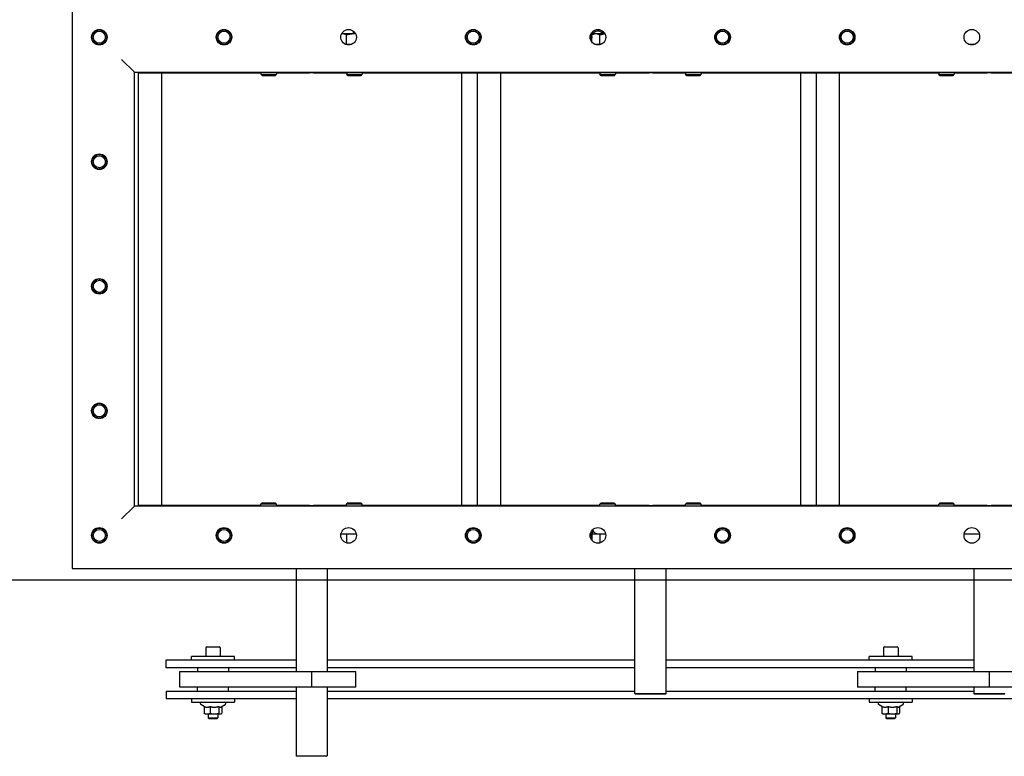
# Model space of a CAD drawing. Header units: inches. Extents: x 24 to 1128, y -74 to 748.
# Tile 466 of 557: x 399 to 431, y 476 to 500. Entities that reach past the tile are written whole.
import ezdxf

# ---------------------------------------------------------------- set-up
doc = ezdxf.new("R2010")
doc.units = ezdxf.units.IN
doc.header["$LTSCALE"] = 32
doc.header["$MEASUREMENT"] = 0
doc.layers.add('Dimension (ANSI)', color=7, linetype='Continuous', lineweight=25)
doc.layers.add('Visible (ANSI)', color=7, linetype='Continuous', lineweight=30)
doc.styles.add('Note Text (ANSI)', font='tahoma.ttf')
doc.dimstyles.new('Architectural (ANSI)', dxfattribs={"dimscale": 32, "dimtxt": 0.125, "dimasz": 0.098425, "dimexe": 0.125, "dimexo": 0.0625, "dimgap": 0.031496, "dimtad": 0, "dimtih": 1, "dimtoh": 1, "dimdec": 4, "dimrnd": 1e-08, "dimzin": 3, "dimdsep": 46, "dimlunit": 4, "dimtxsty": 'Note Text (ANSI)', "dimcen": 0.09, "dimdle": 0.393701, "dimclrd": 256, "dimclre": 256, "dimclrt": 256, "dimadec": 0, "dimazin": 3, "dimtfac": 0.96, "dimtofl": 0, "dimtmove": 0, "dimatfit": 3, "dimfxl": 1, "dimfrac": 2, "dimtolj": 1, "dimtzin": 12, "dimlwd": -1, "dimlwe": -1, "dimarcsym": 0})

# ---------------------------------------------------------------- blocks, each defined once
blk = doc.blocks.new('*D22')
at = {"layer": 'Defpoints', "color": 0, "transparency": 16777216}
for p in [(449.636, 707.273), (363.012, 481.711), (485.539, 481.711)]:
    blk.add_point(p, dxfattribs=at)
at = {"layer": 'Dimension (ANSI)', "transparency": 16777216}
for p, q in [((447.636, 707.273), (359.012, 707.273)), ((363.012, 704.123), (363.012, 605.025)), ((363.012, 484.861), (363.012, 597.959)), ((483.539, 481.711), (359.012, 481.711))]:
    blk.add_line(p, q, dxfattribs=at)
for points in [[(362.488, 704.123), (363.537, 704.123), (363.012, 707.273)], [(362.488, 484.861), (363.537, 484.861), (363.012, 481.711)]]:
    blk.add_solid(points, dxfattribs=at)
at = {"layer": 'Dimension (ANSI)', "transparency": 16777216, "insert": (349.864, 604.017), "char_height": 4, "attachment_point": 1, "style": 'Note Text (ANSI)'}
blk.add_mtext('\\A1;18\'-9 9/16"', dxfattribs=at)

msp = doc.modelspace()

# ---------------------------------------------------------------- linework, layer by layer
at = {"layer": 'Visible (ANSI)'}
for p, q in [((401.08705, 500.02141), (401.08705, 482.08391)), ((410.1183, 499.25346), (410.1183, 499.34157)), ((409.77067, 499.25346), (409.73613, 499.25346)), ((410.14955, 499.25346), (409.77067, 499.25346)), ((409.89696, 498.90971), (409.89696, 499.21439)), ((410.18797, 499.25346), (410.14955, 499.25346)), ((417.83705, 499.25346), (417.76937, 499.21439)), ((417.76937, 498.98712), (417.76937, 499.21439)), ((417.89567, 499.25346), (417.83705, 499.25346)), ((418.18797, 499.25346), (417.89567, 499.25346)), ((418.02196, 498.90971), (418.02196, 499.21439)), ((409.89696, 498.90971), (409.8816, 498.90971)), ((410.04251, 498.90971), (409.89696, 498.90971)), ((418.02196, 498.90971), (417.8816, 498.90971)), ((418.04251, 498.90971), (418.02196, 498.90971)), ((430.04251, 498.90971), (429.8816, 498.90971)), ((403.08705, 498.02141), (402.67775, 498.43071)), ((403.08705, 484.08391), (403.08705, 498.02141)), ((403.08705, 498.02141), (468.83705, 498.02141)), ((403.21264, 498.00266), (403.95713, 498.00266)), ((403.21264, 498.00266), (403.21264, 484.10266)), ((403.95713, 498.00266), (407.14955, 498.00266)), ((403.95713, 498.00266), (403.95713, 484.10266)), ((407.14955, 498.02141), (407.14955, 497.95552)), ((407.64955, 498.02141), (407.64955, 497.95552)), ((407.64955, 498.00266), (408.70832, 498.00266)), ((408.27455, 498.02141), (408.27455, 498.00266)), ((408.8342, 498.00266), (408.70832, 498.00266)), ((408.8342, 498.00266), (409.89955, 498.00266)), ((409.27455, 498.02141), (409.27455, 498.00266)), ((409.89955, 498.02141), (409.89955, 497.95552)), ((410.39955, 498.02141), (410.39955, 497.95552)), ((410.39955, 498.00266), (413.58538, 498.00266)), ((413.58538, 498.00266), (414.0891, 498.00266)), ((413.58538, 498.00266), (413.58538, 484.10266)), ((414.0891, 498.00266), (414.08989, 498.00266)), ((414.08989, 498.00266), (414.83767, 498.00266)), ((414.08989, 498.00266), (414.08989, 484.10266)), ((414.83767, 498.00266), (418.02455, 498.00266)), ((414.83767, 498.00266), (414.83767, 484.10266)), ((418.02455, 498.02141), (418.02455, 497.95552)), ((418.52455, 498.02141), (418.52455, 497.95552)), ((418.52455, 498.00266), (419.60406, 498.00266)), ((419.14955, 498.00266), (419.14955, 498.02141)), ((419.72989, 498.00266), (419.60406, 498.00266)), ((419.72989, 498.00266), (420.77455, 498.00266)), ((420.14955, 498.00266), (420.14955, 498.02141)), ((420.77455, 498.02141), (420.77455, 497.95552)), ((421.27455, 498.02141), (421.27455, 497.95552)), ((421.27455, 498.00266), (424.46205, 498.00266)), ((424.46205, 498.00266), (424.96264, 498.00266)), ((424.46205, 498.00266), (424.46205, 484.10266)), ((424.96264, 498.00266), (425.70713, 498.00266)), ((424.96264, 498.00266), (424.96264, 484.10266)), ((425.70713, 498.00266), (428.89955, 498.00266)), ((425.70713, 498.00266), (425.70713, 484.10266)), ((428.89955, 498.02141), (428.89955, 497.95552)), ((429.39955, 498.02141), (429.39955, 497.95552)), ((429.39955, 498.00266), (430.45832, 498.00266)), ((430.02455, 498.02141), (430.02455, 498.00266)), ((430.5842, 498.00266), (430.45832, 498.00266)), ((430.5842, 498.00266), (431.64955, 498.00266)), ((407.14955, 497.95552), (407.64955, 497.95552)), ((407.19535, 497.90971), (407.14955, 497.95552)), ((407.60375, 497.90971), (407.19535, 497.90971)), ((407.60375, 497.90971), (407.64955, 497.95552)), ((409.89955, 497.95552), (410.39955, 497.95552)), ((409.94535, 497.90971), (409.89955, 497.95552)), ((410.35375, 497.90971), (409.94535, 497.90971)), ((410.35375, 497.90971), (410.39955, 497.95552)), ((418.02455, 497.95552), (418.52455, 497.95552)), ((418.07035, 497.90971), (418.02455, 497.95552)), ((418.47875, 497.90971), (418.07035, 497.90971)), ((418.47875, 497.90971), (418.52455, 497.95552)), ((420.77455, 497.95552), (421.27455, 497.95552)), ((420.82035, 497.90971), (420.77455, 497.95552)), ((421.22875, 497.90971), (420.82035, 497.90971)), ((421.22875, 497.90971), (421.27455, 497.95552)), ((428.89955, 497.95552), (429.39955, 497.95552)), ((428.94535, 497.90971), (428.89955, 497.95552)), ((429.35375, 497.90971), (428.94535, 497.90971)), ((429.35375, 497.90971), (429.39955, 497.95552)), ((403.95713, 484.10266), (403.21264, 484.10266)), ((407.14874, 484.10266), (403.95713, 484.10266)), ((407.19454, 484.19561), (407.14874, 484.14981)), ((407.64874, 484.14981), (407.14874, 484.14981)), ((407.14874, 484.08391), (407.14874, 484.14981)), ((407.19454, 484.19561), (407.60294, 484.19561)), ((407.60294, 484.19561), (407.64874, 484.14981)), ((407.64874, 484.08391), (407.64874, 484.14981)), ((408.70832, 484.10266), (407.64874, 484.10266)), ((408.27455, 484.10266), (408.27455, 484.08391)), ((408.70832, 484.10266), (408.8342, 484.10266)), ((409.89874, 484.10266), (408.8342, 484.10266)), ((409.27455, 484.10266), (409.27455, 484.08391)), ((409.94454, 484.19561), (409.89874, 484.14981)), ((410.39874, 484.14981), (409.89874, 484.14981)), ((409.89874, 484.08391), (409.89874, 484.14981)), ((409.94454, 484.19561), (410.35294, 484.19561)), ((410.35294, 484.19561), (410.39874, 484.14981)), ((410.39874, 484.08391), (410.39874, 484.14981)), ((413.58538, 484.10266), (410.39874, 484.10266)), ((414.0891, 484.10266), (413.58538, 484.10266)), ((414.08989, 484.10266), (414.0891, 484.10266)), ((414.83767, 484.10266), (414.08989, 484.10266)), ((418.02374, 484.10266), (414.83767, 484.10266)), ((418.06954, 484.19561), (418.02374, 484.14981)), ((418.52374, 484.14981), (418.02374, 484.14981)), ((418.02374, 484.08391), (418.02374, 484.14981)), ((418.06954, 484.19561), (418.47794, 484.19561)), ((418.47794, 484.19561), (418.52374, 484.14981)), ((418.52374, 484.08391), (418.52374, 484.14981)), ((419.60406, 484.10266), (418.52374, 484.10266)), ((419.14955, 484.08391), (419.14955, 484.10266)), ((419.60406, 484.10266), (419.72989, 484.10266)), ((420.77374, 484.10266), (419.72989, 484.10266)), ((420.14955, 484.08391), (420.14955, 484.10266)), ((420.81954, 484.19561), (420.77374, 484.14981)), ((421.27374, 484.14981), (420.77374, 484.14981)), ((420.77374, 484.08391), (420.77374, 484.14981)), ((420.81954, 484.19561), (421.22794, 484.19561)), ((421.22794, 484.19561), (421.27374, 484.14981)), ((421.27374, 484.08391), (421.27374, 484.14981)), ((424.46205, 484.10266), (421.27374, 484.10266)), ((424.96264, 484.10266), (424.46205, 484.10266)), ((425.70713, 484.10266), (424.96264, 484.10266)), ((428.89874, 484.10266), (425.70713, 484.10266)), ((428.94454, 484.19561), (428.89874, 484.14981)), ((429.39874, 484.14981), (428.89874, 484.14981)), ((428.89874, 484.08391), (428.89874, 484.14981)), ((428.94454, 484.19561), (429.35294, 484.19561)), ((429.35294, 484.19561), (429.39874, 484.14981)), ((429.39874, 484.08391), (429.39874, 484.14981)), ((430.45832, 484.10266), (429.39874, 484.10266)), ((430.02455, 484.10266), (430.02455, 484.08391)), ((430.45832, 484.10266), (430.5842, 484.10266)), ((431.64874, 484.10266), (430.5842, 484.10266)), ((403.08705, 484.08391), (402.67775, 483.67461)), ((468.83705, 484.08391), (403.08705, 484.08391)), ((409.71694, 483.19561), (409.81671, 483.19561)), ((409.81671, 483.19561), (409.89615, 483.19561)), ((409.89615, 483.19561), (410.20716, 483.19561)), ((409.89615, 483.19561), (409.89615, 482.90526)), ((417.76856, 483.19561), (418.02115, 483.19561)), ((417.76856, 483.19561), (417.76856, 482.9881)), ((418.02115, 483.19561), (418.20716, 483.19561)), ((418.02115, 483.19561), (418.02115, 482.9035)), ((429.71694, 483.19561), (430.20716, 483.19561)), ((401.08705, 482.08391), (470.83705, 482.08391)), ((408.27455, 482.08391), (408.27455, 478.77141)), ((409.27455, 482.08391), (409.27455, 478.77141)), ((419.14955, 478.07266), (419.14955, 482.08391)), ((420.14955, 478.07266), (420.14955, 482.08391)), ((430.02455, 482.08391), (430.02455, 478.77141)), ((405.37555, 479.53541), (405.37555, 479.25541)), ((405.40755, 479.56741), (405.81255, 479.56741)), ((405.84455, 479.53541), (405.84455, 479.25541)), ((427.12555, 479.53541), (427.12555, 479.25541)), ((427.15755, 479.56741), (427.56255, 479.56741)), ((427.59455, 479.53541), (427.59455, 479.25541)), ((404.11005, 479.14641), (408.27455, 479.14641)), ((404.11005, 478.89641), (404.11005, 479.14641)), ((406.29755, 479.25541), (404.92255, 479.25541)), ((404.92255, 479.14641), (404.92255, 479.25541)), ((406.29755, 479.14641), (406.29755, 479.25541)), ((409.27455, 479.14641), (419.14955, 479.14641)), ((420.14955, 479.14641), (430.02455, 479.14641)), ((428.04755, 479.25541), (426.67255, 479.25541)), ((426.67255, 479.14641), (426.67255, 479.25541)), ((428.04755, 479.14641), (428.04755, 479.25541)), ((408.27455, 478.89641), (404.11005, 478.89641)), ((404.54747, 478.77141), (408.76681, 478.77141)), ((404.54747, 478.27141), (404.54747, 478.77141)), ((405.11005, 478.89641), (405.11005, 478.77141)), ((406.11005, 478.89641), (406.11005, 478.77141)), ((408.76681, 478.77141), (410.18875, 478.77141)), ((408.76681, 478.77141), (408.76681, 478.27141)), ((419.14955, 478.89641), (409.27455, 478.89641)), ((410.18875, 478.27141), (410.18875, 478.77141)), ((430.02455, 478.89641), (420.14955, 478.89641)), ((426.29747, 478.77141), (430.51681, 478.77141)), ((426.29747, 478.77141), (426.29747, 478.27141)), ((426.86005, 478.89641), (426.86005, 478.77141)), ((427.86005, 478.89641), (427.86005, 478.77141)), ((430.51681, 478.77141), (430.51681, 478.27141)), ((430.51681, 478.77141), (431.93875, 478.77141)), ((404.11005, 478.14641), (404.11005, 477.89641)), ((404.11005, 478.14641), (408.27455, 478.14641)), ((408.76681, 478.27141), (404.54747, 478.27141)), ((405.11005, 478.14641), (405.11005, 478.27141)), ((406.11005, 478.14641), (406.11005, 478.27141)), ((408.27455, 478.27141), (408.27455, 476.07266)), ((410.18875, 478.27141), (408.76681, 478.27141)), ((409.27455, 478.27141), (409.27455, 476.07266)), ((409.27455, 478.14641), (419.14955, 478.14641)), ((420.14955, 478.14641), (430.02455, 478.14641)), ((430.51681, 478.27141), (426.29747, 478.27141)), ((426.86005, 478.14641), (426.86005, 478.27141)), ((427.86005, 478.14641), (427.86005, 478.27141)), ((430.02455, 478.27141), (430.02455, 478.07266)), ((431.93875, 478.27141), (430.51681, 478.27141)), ((408.27455, 477.89641), (404.11005, 477.89641)), ((404.92255, 477.89641), (404.92255, 477.78741)), ((404.92255, 477.78741), (406.29755, 477.78741)), ((406.29755, 477.89641), (406.29755, 477.78741)), ((450.61005, 477.89641), (409.27455, 477.89641)), ((419.14955, 478.07266), (420.14955, 478.07266)), ((419.16955, 478.05266), (419.14955, 478.07266)), ((420.12955, 478.05266), (419.16955, 478.05266)), ((420.12955, 478.05266), (420.14955, 478.07266)), ((426.67255, 477.89641), (426.67255, 477.78741)), ((426.67255, 477.78741), (428.04755, 477.78741)), ((428.04755, 477.89641), (428.04755, 477.78741)), ((430.02455, 478.07266), (431.02455, 478.07266)), ((430.04455, 478.05266), (430.02455, 478.07266)), ((431.00455, 478.05266), (430.04455, 478.05266)), ((431.00455, 478.05266), (431.02455, 478.07266)), ((405.32656, 477.65128), (405.22005, 477.71277)), ((405.32656, 477.65427), (405.32656, 477.43474)), ((405.51546, 477.65427), (405.51546, 477.43474)), ((405.79895, 477.65427), (405.79895, 477.43474)), ((405.87466, 477.64038), (406.00005, 477.71277)), ((405.89354, 477.65128), (405.89354, 477.43474)), ((427.07807, 477.65041), (426.97005, 477.71277)), ((427.07807, 477.65427), (427.07807, 477.43474)), ((427.27257, 477.65427), (427.27257, 477.43474)), ((427.55455, 477.65427), (427.55455, 477.43474)), ((427.62239, 477.63907), (427.75005, 477.71277)), ((427.64204, 477.65041), (427.64204, 477.43474)), ((405.36005, 477.41241), (405.34544, 477.42085)), ((405.36005, 477.41241), (405.42101, 477.41241)), ((405.42101, 477.41241), (405.6572, 477.41241)), ((405.45405, 477.41241), (405.45405, 477.28846)), ((405.45405, 477.28846), (405.76605, 477.28846)), ((405.48685, 477.25541), (405.45405, 477.28846)), ((405.73325, 477.25541), (405.48685, 477.25541)), ((405.6572, 477.41241), (405.84625, 477.41241)), ((405.73325, 477.25541), (405.76605, 477.28846)), ((405.76605, 477.41241), (405.76605, 477.28846)), ((405.84625, 477.41241), (405.86005, 477.41241)), ((405.86005, 477.41241), (405.87466, 477.42085)), ((427.11005, 477.41241), (427.09771, 477.41954)), ((427.11005, 477.41241), (427.17532, 477.41241)), ((427.17532, 477.41241), (427.41356, 477.41241)), ((427.20405, 477.41241), (427.20405, 477.28846)), ((427.20405, 477.28846), (427.51605, 477.28846)), ((427.23685, 477.25541), (427.20405, 477.28846)), ((427.48325, 477.25541), (427.23685, 477.25541)), ((427.41356, 477.41241), (427.59829, 477.41241)), ((427.48325, 477.25541), (427.51605, 477.28846)), ((427.51605, 477.41241), (427.51605, 477.28846)), ((427.59829, 477.41241), (427.61005, 477.41241)), ((427.61005, 477.41241), (427.62239, 477.41954)), ((408.27455, 476.07266), (409.27455, 476.07266)), ((408.29455, 476.05266), (408.27455, 476.07266)), ((409.25455, 476.05266), (408.29455, 476.05266)), ((409.25455, 476.05266), (409.27455, 476.07266))]:
    msp.add_line(p, q, dxfattribs=at)
for centre, radius in [((401.96205, 499.14641), 0.25), ((401.96205, 499.14641), 0.23622), ((401.96205, 499.14641), 0.19396), ((405.96205, 499.14641), 0.25), ((405.96205, 499.14641), 0.23623), ((405.96205, 499.14641), 0.23622), ((405.96205, 499.14641), 0.19396), ((409.96205, 499.14641), 0.25), ((413.96205, 499.14641), 0.25), ((413.96205, 499.14641), 0.23622), ((413.96205, 499.14641), 0.19396), ((417.96205, 499.14641), 0.25), ((421.96205, 499.14641), 0.25), ((421.96205, 499.14641), 0.23623), ((421.96205, 499.14641), 0.23622), ((421.96205, 499.14641), 0.19396), ((425.96205, 499.14641), 0.25), ((425.96205, 499.14641), 0.23622), ((425.96205, 499.14641), 0.19396), ((429.96205, 499.14641), 0.25), ((401.96205, 495.14641), 0.25), ((401.96205, 495.14641), 0.23623), ((401.96205, 495.14641), 0.23622), ((401.96205, 495.14641), 0.19396), ((401.96205, 491.14641), 0.25), ((401.96205, 491.14641), 0.23622), ((401.96205, 491.14641), 0.19396), ((401.96205, 487.14641), 0.25), ((401.96205, 487.14641), 0.23622), ((401.96205, 487.14641), 0.19396), ((401.96205, 483.14641), 0.25), ((401.96205, 483.14641), 0.23622), ((401.96205, 483.14641), 0.19396), ((405.96205, 483.14641), 0.25), ((405.96205, 483.14641), 0.23623), ((405.96205, 483.14641), 0.23622), ((405.96205, 483.14641), 0.19396), ((409.96205, 483.14641), 0.25), ((413.96205, 483.14641), 0.25), ((413.96205, 483.14641), 0.23623), ((413.96205, 483.14641), 0.23622), ((413.96205, 483.14641), 0.19396), ((417.96205, 483.14641), 0.25), ((421.96205, 483.14641), 0.25), ((421.96205, 483.14641), 0.23623), ((421.96205, 483.14641), 0.23622), ((421.96205, 483.14641), 0.19396), ((425.96205, 483.14641), 0.25), ((425.96205, 483.14641), 0.23623), ((425.96205, 483.14641), 0.23622), ((425.96205, 483.14641), 0.19396), ((429.96205, 483.14641), 0.25)]:
    msp.add_circle(centre, radius, dxfattribs=at)
for centre, radius, start, end in [((417.96205, 499.14641), 0.23622, 26.947786, 215.344855), ((417.96205, 499.14641), 0.19396, 33.499625, 156.848305), ((417.96205, 499.14641), 0.19396, 173.430025, 186.569975), ((417.99455, 498.87971), 0.03, 47.99124, 90), ((417.96205, 483.14641), 0.23622, 135.85429, 215.004504), ((417.96205, 483.14641), 0.19396, 176.030096, 183.969904), ((417.96205, 483.14641), 0.19396, 139.107494, 165.305399), ((417.97374, 483.39561), 0.2, 200.78156, 270), ((405.40755, 479.53541), 0.032, 90, 180), ((405.81255, 479.53541), 0.032, 0, 90), ((427.15755, 479.53541), 0.032, 90, 180), ((427.56255, 479.53541), 0.032, 0, 90), ((405.24005, 477.74741), 0.04, 90, 240), ((405.98005, 477.74741), 0.04, 300, 90), ((426.99005, 477.74741), 0.04, 90, 240), ((427.73005, 477.74741), 0.04, 300, 90)]:
    msp.add_arc(centre, radius, start, end, dxfattribs=at)
for points, weights in [([(409.77067, 499.25346), (409.75273, 499.25346), (409.73454, 499.25004)], [1, 1.01282103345, 1.01890644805]), ([(409.89696, 499.21439), (409.82928, 499.25346), (409.77067, 499.25346)], [1.01001874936, 1.04314139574, 1]), ([(410.14955, 499.25346), (410.03232, 499.25346), (409.89696, 499.21439)], [1, 1.04314139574, 1.01001874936]), ([(410.18844, 499.25247), (410.16896, 499.25346), (410.14955, 499.25346)], [1.01184024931, 1.00689381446, 1]), ([(417.89567, 499.25346), (417.83705, 499.25346), (417.76937, 499.21439)], [1, 1.04314139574, 1.01001874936]), ([(418.02196, 499.21439), (417.95428, 499.25346), (417.89567, 499.25346)], [1.01001874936, 1.04314139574, 1]), ([(418.19012, 499.2488), (418.11131, 499.24018), (418.02196, 499.21439)], [1.02076330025, 1.03164182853, 1.01001874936]), ([(405.32656, 477.65427), (405.37717, 477.63194), (405.42101, 477.63194)], [1.06521168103, 1.07126378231, 1]), ([(405.42101, 477.63194), (405.46484, 477.63194), (405.51546, 477.65427)], [1, 1.07126378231, 1.06521168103]), ([(405.51546, 477.65427), (405.59142, 477.63194), (405.6572, 477.63194)], [1.06521168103, 1.07126378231, 1]), ([(405.6572, 477.63194), (405.72299, 477.63194), (405.79895, 477.65427)], [1, 1.07126378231, 1.06521168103]), ([(405.79895, 477.65427), (405.8243, 477.63194), (405.84625, 477.63194)], [1.06521168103, 1.07126378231, 1]), ([(405.84625, 477.63194), (405.86005, 477.63194), (405.87466, 477.64038)], [1, 1.04365807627, 1.05829864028]), ([(427.07807, 477.65427), (427.13018, 477.63194), (427.17532, 477.63194)], [1.06521168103, 1.07126378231, 1]), ([(427.17532, 477.63194), (427.22045, 477.63194), (427.27257, 477.65427)], [1, 1.07126378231, 1.06521168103]), ([(427.27257, 477.65427), (427.34812, 477.63194), (427.41356, 477.63194)], [1.06521168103, 1.07126378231, 1]), ([(427.41356, 477.63194), (427.47899, 477.63194), (427.55455, 477.65427)], [1, 1.07126378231, 1.06521168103]), ([(427.55455, 477.65427), (427.57799, 477.63194), (427.59829, 477.63194)], [1.06521168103, 1.07126378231, 1]), ([(427.59829, 477.63194), (427.61005, 477.63194), (427.62239, 477.63907)], [1, 1.0400687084, 1.05569513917]), ([(405.34544, 477.42085), (405.33641, 477.42606), (405.32656, 477.43474)], [1.01788258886, 1.01441922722, 1]), ([(405.32656, 477.43474), (405.37717, 477.41241), (405.42101, 477.41241)], [1, 1.0379548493, 1]), ([(405.42101, 477.41241), (405.46484, 477.41241), (405.51546, 477.43474)], [1, 1.0379548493, 1]), ([(405.51546, 477.43474), (405.59142, 477.41241), (405.6572, 477.41241)], [1, 1.0379548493, 1]), ([(405.6572, 477.41241), (405.72299, 477.41241), (405.79895, 477.43474)], [1, 1.0379548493, 1]), ([(405.79895, 477.43474), (405.8243, 477.41241), (405.84625, 477.41241)], [1, 1.0379548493, 1]), ([(405.84625, 477.41241), (405.8682, 477.41241), (405.89354, 477.43474)], [1, 1.0379548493, 1]), ([(427.09771, 477.41954), (427.08836, 477.42494), (427.07807, 477.43474)], [1.01860528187, 1.01631992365, 1]), ([(427.07807, 477.43474), (427.13018, 477.41241), (427.17532, 477.41241)], [1, 1.0379548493, 1]), ([(427.17532, 477.41241), (427.22045, 477.41241), (427.27257, 477.43474)], [1, 1.0379548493, 1]), ([(427.27257, 477.43474), (427.34812, 477.41241), (427.41356, 477.41241)], [1, 1.0379548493, 1]), ([(427.41356, 477.41241), (427.47899, 477.41241), (427.55455, 477.43474)], [1, 1.0379548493, 1]), ([(427.55455, 477.43474), (427.57799, 477.41241), (427.59829, 477.41241)], [1, 1.0379548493, 1]), ([(427.59829, 477.41241), (427.61859, 477.41241), (427.64204, 477.43474)], [1, 1.0379548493, 1])]:
    msp.add_rational_spline(points, weights, degree=2, dxfattribs=at)

# ---------------------------------------------------------------- dimensions: what is measured, and where the dimension line sits
at = {"layer": 'Dimension (ANSI)'}
dim = msp.add_linear_dim(base=(363.01247, 481.71141), p1=(449.63555, 707.27291), p2=(485.53905, 481.71141), angle=270, dimstyle='Architectural (ANSI)', override={"dimgap": 0.031496, "dimdec": 4, "dimlfac": 1, "dimtol": 0, "dimlim": 0, "dimtp": 0, "dimtm": 0, "dimtdec": 2, "dimatfit": 1}, dxfattribs=at)
dim.commit()
dim.dimension.update_dxf_attribs({"geometry": '*D22', "text_midpoint": (363.01247, 601.49216), "dimtype": 160})

doc.saveas('drawing.dxf')
